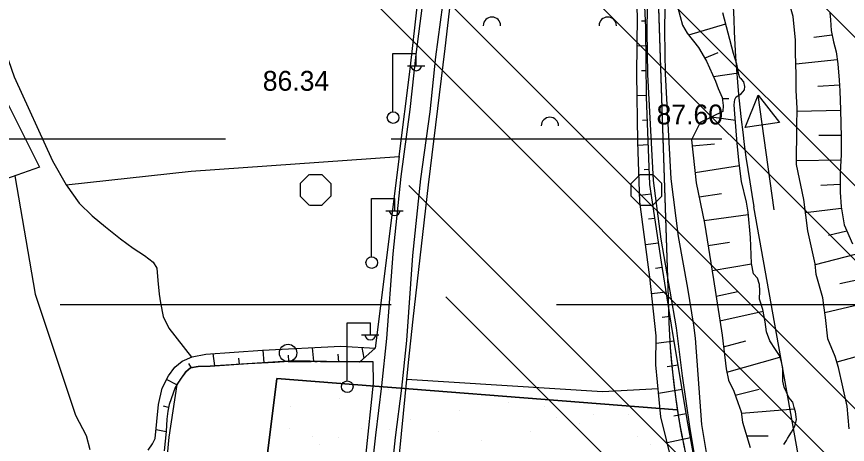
# Model space of a CAD drawing. Extents: x 417995 to 421451, y 4454518 to 4458015.
# Drawn here: x 419919.2 to 420170.4, y 4457014.6 to 4457143.9 of the extents above; entities that cross this region are included whole.
import ezdxf

# ---------------------------------------------------------------- set-up
doc = ezdxf.new("R2010")
doc.units = 0
for name, color, linetype in [('ADAKENARI', 7, 'Continuous'), ('Hid_Dere_Sulu_Yat_Gen', 7, 'Continuous'), ('PL_AYA_PARK_DINLENME', 7, 'Continuous'), ('PL_KA_TARIM_ALANI', 7, 'Continuous'), ('PL_TA_K_DERE', 7, 'Continuous'), ('S_Elektrik_Diregi', 7, 'Continuous'), ('S_Istikamet_Oku', 7, 'Continuous'), ('S_Meyvalik', 7, 'Continuous'), ('S_Tek_Agac', 7, 'Continuous'), ('Sev_Sevalti', 7, 'Continuous'), ('Sev_Sevustu', 7, 'Continuous'), ('Sev_Tarama', 7, 'Continuous'), ('Sinir_Cit_bir_taraf', 7, 'Continuous'), ('Sinir_itirazli_Mulkiyet', 7, 'Continuous'), ('SN_TR_SIVILASMA', 7, 'Continuous'), ('SN_TR_TASKIN', 7, 'Continuous'), ('TR_TARIMALANI', 7, 'Continuous'), ('TRFAT_PARKALANI', 7, 'Continuous'), ('Y_Kot_Noktasi', 7, 'Continuous'), ('Yol_Sose', 7, 'Continuous')]:
    doc.layers.add(name, color=color, linetype=linetype)

msp = doc.modelspace()

# ---------------------------------------------------------------- linework, layer by layer
at = {"layer": 'ADAKENARI'}
for p, q in [((420108.87, 4457279.14), (420116.2, 4457058.93)), ((419976.45, 4456862.61), (419997.85, 4457034.52)), ((419997.85, 4457034.52), (420118.96, 4457025.05))]:
    msp.add_line(p, q, dxfattribs=at)
msp.add_arc((420346.16, 4457060.59), 229.96, 180.4137, 195.3966, dxfattribs=at)
at = {"layer": 'Hid_Dere_Sulu_Yat_Gen'}
for points in [[(420170.93, 4457019.29), (420170.32, 4457026.16), (420167.71, 4457037.8), (420166.7, 4457041.16), (420164.51, 4457046.49), (420163.74, 4457052.95), (420163.38, 4457055.89), (420162.98, 4457058.86), (420160.95, 4457065.93), (420160.62, 4457069.12), (420158.4, 4457079.14), (420157.25, 4457088.57), (420154.98, 4457099.16), (420155.13, 4457110.61), (420155.2, 4457116.23), (420154.84, 4457121.54), (420154.9, 4457126.31), (420154.72, 4457132.96), (420154.66, 4457136.8), (420154, 4457143.86), (420152.97, 4457147.39)], [(420151.18, 4457014.6), (420151.93, 4457015.74), (420152.3, 4457016.42), (420152.8, 4457017.21), (420153.44, 4457018.31), (420153.95, 4457019.18), (420154.34, 4457019.86), (420154.71, 4457020.79), (420154.97, 4457022.13), (420154.87, 4457022.9), (420154.66, 4457024.42), (420154.32, 4457025.79), (420153.9, 4457027.31), (420153.14, 4457028.19), (420152.57, 4457028.97), (420151.96, 4457030.4), (420151.24, 4457031.89), (420150.82, 4457033.71), (420150.81, 4457035.85), (420150.81, 4457037.66), (420150.44, 4457039.51), (420149.86, 4457041.41), (420148.65, 4457043.29), (420146.97, 4457045.89), (420145.96, 4457048.59), (420145.47, 4457051.59), (420144.83, 4457055.41), (420143.77, 4457058.44), (420143.88, 4457061.02), (420143.76, 4457062.92), (420143.18, 4457064.87), (420141.99, 4457066.18), (420141.36, 4457069.29), (420141.12, 4457077.11), (420140.35, 4457084.76), (420139.9, 4457087.84), (420138.4, 4457094.08), (420137.69, 4457099.61), (420137.07, 4457105.55), (420136.38, 4457114.53), (420136.16, 4457117.2), (420136.35, 4457118.87), (420136.77, 4457119.64), (420138.23, 4457120.58), (420139.23, 4457121.75), (420139.33, 4457122.77), (420139.09, 4457124.2), (420138.36, 4457124.94), (420137.82, 4457125.34), (420137.53, 4457126.38), (420136.93, 4457129.49), (420135.9, 4457132.74), (420132.77, 4457144.99)]]:
    msp.add_lwpolyline(points, dxfattribs=at)
at = {"layer": 'PL_AYA_PARK_DINLENME'}
msp.add_lwpolyline([(420118.96, 4457025.05), (419997.85, 4457034.52), (419976.45, 4456862.61), (419990.59, 4456775.21), (419973.03, 4456658.34), (419937.97, 4456539.69), (419817.34, 4456389.19), (419730.88, 4456181.8), (419679.75, 4456025.55), (419854.6, 4455987.6)], dxfattribs=at)
msp.add_arc((420346.16, 4457060.59), 229.96, 188.8927, 195.3966, dxfattribs=at)
at = {"layer": 'PL_KA_TARIM_ALANI'}
msp.add_line((420158.52, 4456994.43), (420142.12, 4457086.4), dxfattribs=at)
msp.add_arc((420548.74, 4457158.92), 413.04, 181.6696, 190.112, dxfattribs=at)
at = {"layer": 'PL_TA_K_DERE'}
msp.add_lwpolyline([(420108.87, 4457279.14), (420116.2, 4457058.93), (420116.38, 4457051.42), (420116.8, 4457043.91), (420117.47, 4457036.43), (420118.38, 4457028.97), (420119.54, 4457021.54), (420120.93, 4457014.15), (420122.57, 4457006.82), (420124.45, 4456999.54), (420126.05, 4456999.41), (420129.11, 4456990.08), (420132.55, 4456980.89), (420136.38, 4456971.85), (420140.59, 4456962.98), (420145.18, 4456954.3), (420150.12, 4456945.82), (420155.43, 4456937.56), (420161.08, 4456929.53), (420167.06, 4456921.74), (420173.37, 4456914.22)], dxfattribs=at)
at = {"layer": 'S_Elektrik_Diregi'}
for p, q in [((420033.01, 4457115.18), (420033.01, 4457132.68)), ((420033.01, 4457132.68), (420040.01, 4457132.68)), ((420040.01, 4457129.18), (420040.01, 4457132.68)), ((420037.35, 4457129.04), (420042.6, 4457129.04)), ((420026.54, 4457071.36), (420026.54, 4457088.86)), ((420026.54, 4457088.86), (420033.54, 4457088.86)), ((420033.54, 4457085.36), (420033.54, 4457088.86)), ((420030.88, 4457085.22), (420036.13, 4457085.22)), ((420019.17, 4457033.86), (420019.17, 4457051.36)), ((420019.17, 4457051.36), (420026.17, 4457051.36)), ((420026.17, 4457047.86), (420026.17, 4457051.36)), ((420023.51, 4457047.72), (420028.76, 4457047.72))]:
    msp.add_line(p, q, dxfattribs=at)
for centre in [(420033.05, 4457113.34), (420026.57, 4457069.53), (420019.2, 4457032.02)]:
    msp.add_circle(centre, 1.75, dxfattribs=at)
for centre in [(420040.01, 4457129.19), (420033.54, 4457085.38), (420026.17, 4457047.87)]:
    msp.add_arc(centre, 1.66, 184.8384, 355.1464, dxfattribs=at)
at = {"layer": 'S_Istikamet_Oku'}
for p, q in [((420139.44, 4457110.36), (420143.36, 4457120.1)), ((420148.27, 4457085.45), (420143.36, 4457120.1)), ((420143.36, 4457120.1), (420149.85, 4457111.83)), ((420149.85, 4457111.83), (420139.44, 4457110.36)), ((420149.7, 4457112.02), (420149.7, 4457112.02)), ((420149.7, 4457112.02), (420149.7, 4457112.02))]:
    msp.add_line(p, q, dxfattribs=at)
at = {"layer": 'S_Meyvalik'}
for centre in [(420062.93, 4457141.13), (420097.93, 4457141.13), (420080.43, 4457110.82)]:
    msp.add_arc(centre, 2.62, 360, 180, dxfattribs=at)
at = {"layer": 'S_Tek_Agac'}
for p, q in [((420001.3, 4457039.6), (420008.3, 4457039.6)), ((420009.35, 4457039.6), (420010.05, 4457039.6)), ((420011.1, 4457039.6), (420011.8, 4457039.6))]:
    msp.add_line(p, q, dxfattribs=at)
msp.add_circle((420001.3, 4457042.22), 2.63, dxfattribs=at)
at = {"layer": 'Sev_Sevalti'}
for points in [[(420121.91, 4456992.61), (420119.22, 4457001.62), (420113.98, 4457022.89), (420112.44, 4457038.68), (420112.59, 4457047.41), (420110.63, 4457065.18), (420107.65, 4457087.91), (420107.06, 4457106.15), (420106.74, 4457126.52), (420106.88, 4457144.15), (420105.84, 4457165.85), (420105.75, 4457177.57), (420107.13, 4457193.19), (420108.85, 4457203.42)], [(420170.93, 4457019.29), (420170.32, 4457026.16), (420167.71, 4457037.8), (420166.7, 4457041.16), (420164.51, 4457046.49), (420163.74, 4457052.95), (420163.38, 4457055.89), (420162.98, 4457058.86), (420160.95, 4457065.93), (420160.62, 4457069.12), (420158.4, 4457079.14), (420157.25, 4457088.57), (420154.98, 4457099.16), (420155.13, 4457110.61), (420155.2, 4457116.23), (420154.84, 4457121.54), (420154.9, 4457126.31), (420154.72, 4457132.96), (420154.66, 4457136.8), (420154, 4457143.86), (420152.97, 4457147.39)], [(420151.18, 4457014.6), (420151.93, 4457015.74), (420152.3, 4457016.42), (420152.8, 4457017.21), (420153.44, 4457018.31), (420153.95, 4457019.18), (420154.34, 4457019.86), (420154.71, 4457020.79), (420154.97, 4457022.13), (420154.87, 4457022.9), (420154.66, 4457024.42), (420154.32, 4457025.79), (420153.9, 4457027.31), (420153.14, 4457028.19), (420152.57, 4457028.97), (420151.96, 4457030.4), (420151.24, 4457031.89), (420150.82, 4457033.71), (420150.81, 4457035.85), (420150.81, 4457037.66), (420150.44, 4457039.51), (420149.86, 4457041.41), (420148.65, 4457043.29), (420146.97, 4457045.89), (420145.96, 4457048.59), (420145.47, 4457051.59), (420144.83, 4457055.41), (420143.77, 4457058.44), (420143.88, 4457061.02), (420143.76, 4457062.92), (420143.18, 4457064.87), (420141.99, 4457066.18), (420141.36, 4457069.29), (420141.12, 4457077.11), (420140.35, 4457084.76), (420139.9, 4457087.84), (420138.4, 4457094.08), (420137.69, 4457099.61), (420137.07, 4457105.55), (420136.38, 4457114.53), (420136.16, 4457117.2), (420136.35, 4457118.87), (420136.77, 4457119.64), (420138.23, 4457120.58), (420139.23, 4457121.75), (420139.33, 4457122.77), (420139.09, 4457124.2), (420138.36, 4457124.94), (420137.82, 4457125.34), (420137.53, 4457126.38), (420136.93, 4457129.49), (420135.9, 4457132.74), (420132.77, 4457144.99)], [(419958.98, 4457012.83), (419960.35, 4457014.73), (419961.11, 4457016.36), (419962.16, 4457026.65), (419963.21, 4457031.54), (419965.15, 4457035.3), (419967.02, 4457037.93), (419969.29, 4457039.74), (419972.3, 4457041.04), (419976.39, 4457041.88), (419993.54, 4457043.05), (420017.26, 4457044.25), (420027.59, 4457043.64)]]:
    msp.add_lwpolyline(points, dxfattribs=at)
at = {"layer": 'Sev_Sevustu'}
for points in [[(420121.91, 4456992.61), (420124.24, 4456992.91), (420126.64, 4456994.22), (420126.37, 4456997.7), (420122.16, 4457020.96), (420117.51, 4457048.74), (420114.16, 4457069.66), (420110.67, 4457093.13), (420109.6, 4457119.6), (420109.43, 4457140.54), (420108.4, 4457161.84)], [(420119.15, 4457146.53), (420120.49, 4457141.26), (420121.99, 4457138.92), (420125.34, 4457134.55), (420127.75, 4457130.45), (420130.5, 4457124.39), (420131.27, 4457122.16), (420132.56, 4457119.41), (420132.86, 4457117.05), (420132.76, 4457115.21), (420129.62, 4457113.68), (420125.87, 4457111.89), (420123.21, 4457106.64), (420124.71, 4457093.65), (420127.23, 4457081.42), (420129.89, 4457064.47), (420132.5, 4457047.63), (420133.78, 4457037.45), (420134.4, 4457033.96), (420136.01, 4457030.65), (420137.26, 4457027.23), (420138.3, 4457024.48), (420138.64, 4457021.35), (420140.99, 4457013.62)], [(420165.05, 4457145.05), (420165.3, 4457142.86), (420165.43, 4457139.63), (420166.16, 4457136.22), (420166.95, 4457133.2), (420167.45, 4457129.63), (420167.84, 4457124.64), (420168.13, 4457121.46), (420168.34, 4457115.66), (420168.4, 4457111.6), (420168.47, 4457107.49), (420168.52, 4457102.18), (420168.23, 4457096.65), (420168.22, 4457090.79), (420168.45, 4457086.35), (420169.37, 4457080.92), (420171.94, 4457075.19)], [(420027.59, 4457043.64), (420022.88, 4457039.4), (420003.02, 4457039.85), (419977.76, 4457038.28), (419974.15, 4457038.14), (419971.84, 4457037.71), (419970.43, 4457036.55), (419968.64, 4457034.16), (419967.16, 4457031.83), (419965.39, 4457026.64), (419964.9, 4457024.68), (419964.61, 4457022.21), (419964.45, 4457018.54), (419963.82, 4457012.69)]]:
    msp.add_lwpolyline(points, dxfattribs=at)
at = {"layer": 'Sev_Tarama'}
for p, q in [((420109.33, 4457142.5), (420108.1, 4457142.48)), ((420122.44, 4457138.34), (420133.61, 4457141.68)), ((420165.73, 4457138.25), (420160.19, 4457137.59)), ((420109.47, 4457135), (420106.81, 4457134.96)), ((420127.21, 4457131.36), (420131.3, 4457133.06)), ((420167.28, 4457130.84), (420154.82, 4457129.47)), ((420109.53, 4457127.51), (420108.14, 4457127.48)), ((420129.88, 4457125.77), (420137.44, 4457126.85)), ((420167.97, 4457123.17), (420161.41, 4457122.76)), ((420109.59, 4457120.02), (420106.84, 4457119.95)), ((420132.59, 4457119.15), (420134.55, 4457119.16)), ((420168.34, 4457115.54), (420155.18, 4457115.15)), ((420109.88, 4457112.58), (420108.42, 4457112.5)), ((420129.33, 4457113.55), (420136.53, 4457112.61)), ((420168.46, 4457107.93), (420161.78, 4457107.9)), ((420110.19, 4457105.12), (420107.1, 4457104.91)), ((420123.42, 4457104.79), (420130.23, 4457105.43)), ((420168.43, 4457100.46), (420154.99, 4457100.32)), ((420110.49, 4457097.67), (420108.92, 4457097.53)), ((420124.34, 4457096.8), (420137.79, 4457098.88)), ((420168.23, 4457093.12), (420162.31, 4457092.82)), ((420111.1, 4457090.24), (420107.59, 4457089.86)), ((420125.57, 4457089.46), (420132.3, 4457090.46)), ((420127.06, 4457082.24), (420140.43, 4457084.04)), ((420168.53, 4457085.87), (420157.73, 4457084.6)), ((420112.21, 4457082.82), (420110.29, 4457082.61)), ((420170.23, 4457079), (420164.62, 4457077.69)), ((420113.31, 4457075.4), (420109.35, 4457074.95)), ((420128.28, 4457074.72), (420134.71, 4457075.67)), ((420172.75, 4457072), (420160.65, 4457068.89)), ((420129.48, 4457067.1), (420141.38, 4457069.19)), ((420114.42, 4457068.01), (420112.37, 4457067.76)), ((420174.1, 4457064.47), (420168.11, 4457063.15)), ((420115.61, 4457060.61), (420111.19, 4457060.05)), ((420130.67, 4457059.41), (420137.24, 4457060.8)), ((420175.97, 4457057.28), (420163.57, 4457054.33)), ((420131.84, 4457051.89), (420144.93, 4457054.82)), ((420116.8, 4457053.22), (420114.41, 4457052.9)), ((420009.1, 4457039.71), (420008.73, 4457043.82)), ((420024.28, 4457040.66), (420023.65, 4457043.87)), ((420118, 4457045.84), (420112.55, 4457045.08)), ((420132.94, 4457044.11), (420139.63, 4457045.86)), ((419979.15, 4457038.37), (419978.7, 4457042.04)), ((419994.07, 4457039.29), (419993.78, 4457043.06)), ((420001.56, 4457039.76), (420001.41, 4457041.6)), ((420016.69, 4457039.54), (420016.44, 4457041.87)), ((420180.09, 4457043.08), (420167.23, 4457039.42)), ((419972.06, 4457037.75), (419971.33, 4457039.02)), ((419986.58, 4457038.83), (419986.44, 4457040.69)), ((420133.96, 4457036.42), (420150, 4457040.94)), ((420119.22, 4457038.53), (420115.89, 4457037.99)), ((419967.65, 4457032.59), (419964.57, 4457034.17)), ((420120.45, 4457031.17), (420113.29, 4457029.95)), ((420136.42, 4457029.52), (420143.73, 4457031.28)), ((419965.17, 4457025.79), (419963.66, 4457026.18)), ((420121.68, 4457023.83), (420117.89, 4457023.13)), ((420138.35, 4457024.01), (420154.44, 4457025.32)), ((419964.43, 4457018.36), (419961.38, 4457019.03)), ((420122.96, 4457016.57), (420115.91, 4457015.08)), ((420139.92, 4457017.14), (420146.39, 4457017.22))]:
    msp.add_line(p, q, dxfattribs=at)
at = {"layer": 'Sinir_Cit_bir_taraf'}
for points in [[(419964.52, 4457008.21), (419965.38, 4457016.77), (419967.74, 4457032.74), (419970.43, 4457036.55), (419971.84, 4457037.71), (419974.15, 4457038.14), (419977.76, 4457038.28), (419989.28, 4457039), (419997.27, 4457039.49), (420003.02, 4457039.85), (420006.26, 4457039.77), (420011.79, 4457039.65), (420026.95, 4457039.62), (420027.02, 4457033.1)], [(420027.02, 4457033.1), (420024.74, 4457010.91), (420022.7, 4456998.12), (420020.78, 4456982.53), (420018.57, 4456967.01), (420016.35, 4456955.34)]]:
    msp.add_lwpolyline(points, dxfattribs=at)
at = {"layer": 'Sinir_itirazli_Mulkiyet'}
for points in [[(419874.39, 4457205.91), (419884.68, 4457184.55), (419899.53, 4457149.85), (419914.68, 4457121.34), (419926.13, 4457098.37), (419910.61, 4457092.89), (419853.18, 4457075.54)], [(420055.05, 4457199.1), (420053.33, 4457174.29), (420048.72, 4457134.28), (420043.65, 4457093.07), (420038.97, 4457052.4), (420037.64, 4457039.32)], [(419934.24, 4457093.06), (419972.01, 4457097.19), (420034.85, 4457101.58), (420038.21, 4457127.97), (420042.23, 4457163.84), (420047.43, 4457195.74)], [(419893.8, 4457182.33), (419908.95, 4457153.04), (419918.48, 4457125.7), (419930.07, 4457100.25), (419934.24, 4457093.06), (419938.1, 4457087.46), (419942.05, 4457083.68), (419946.06, 4457080.38), (419950.61, 4457076.75), (419954.51, 4457073.9), (419957.93, 4457071.66), (419960.54, 4457069.65), (419961.66, 4457067.82), (419961.94, 4457064.14), (419962.37, 4457059.97), (419962.77, 4457057.38), (419963.54, 4457053.2), (419965.29, 4457049.72), (419972.14, 4457040.97)], [(420034.85, 4457101.58), (420027.59, 4457043.64)], [(419918.73, 4457095.76), (419924.8, 4457060.03), (419937.05, 4457023.39), (419940.25, 4457017.26), (419941.39, 4457013.02)], [(420037.64, 4457039.32), (420033.99, 4457002.34), (420028.09, 4456959.14), (420025.72, 4456943.33), (420071.67, 4456939.77), (420109.94, 4456938.86)], [(420113.15, 4457031.43), (420096.32, 4457030.47), (420037.13, 4457034.21)]]:
    msp.add_lwpolyline(points, dxfattribs=at)
at = {"layer": 'SN_TR_SIVILASMA'}
for p, q in [((421277.19, 4456033.09), (419969.65, 4457340.64)), ((421276.73, 4455988.66), (419957.49, 4457307.89)), ((421276.49, 4455966.44), (419971.97, 4457270.96)), ((421276.03, 4455922), (420004.05, 4457193.98)), ((421275.8, 4455899.78), (420015.35, 4457160.22)), ((421275.33, 4455855.34), (420037.81, 4457092.87)), ((421275.1, 4455833.12), (420049.03, 4457059.2))]:
    msp.add_line(p, q, dxfattribs=at)
at = {"layer": 'SN_TR_TASKIN'}
for p, q in [((419882.43, 4457106.9), (419982.43, 4457106.9)), ((420032.43, 4457106.9), (420132.43, 4457106.9)), ((419932.43, 4457056.9), (420032.43, 4457056.9)), ((420082.43, 4457056.9), (420182.43, 4457056.9))]:
    msp.add_line(p, q, dxfattribs=at)
at = {"layer": 'TR_TARIMALANI'}
for p, q in [((420005, 4457093.4), (420007.71, 4457096.11)), ((420007.75, 4457096.14), (420011.58, 4457096.14)), ((420014.25, 4457093.4), (420011.54, 4457096.11)), ((420105, 4457093.4), (420107.71, 4457096.11)), ((420107.75, 4457096.14), (420111.58, 4457096.14)), ((420114.25, 4457093.4), (420111.54, 4457096.11)), ((420005.04, 4457089.6), (420005.04, 4457093.43)), ((420014.29, 4457089.6), (420014.29, 4457093.43)), ((420105.04, 4457089.6), (420105.04, 4457093.43)), ((420114.29, 4457089.6), (420114.29, 4457093.43)), ((420007.71, 4457086.86), (420005, 4457089.57)), ((420011.54, 4457086.86), (420014.25, 4457089.57)), ((420107.71, 4457086.86), (420105, 4457089.57)), ((420111.54, 4457086.86), (420114.25, 4457089.57)), ((420007.75, 4457086.89), (420011.58, 4457086.89)), ((420107.75, 4457086.89), (420111.58, 4457086.89))]:
    msp.add_line(p, q, dxfattribs=at)
at = {"layer": 'TRFAT_PARKALANI'}
for p, q in [((420031.67, 4457031.12), (420031.67, 4457031.12)), ((420016.89, 4457028.52), (420016.89, 4457028.52)), ((420067.87, 4457027.35), (420067.87, 4457027.35)), ((420078.95, 4457026.1), (420078.95, 4457026.1)), ((420002.12, 4457025.91), (420002.12, 4457025.91)), ((420053.1, 4457024.74), (420053.1, 4457024.74)), ((420104.07, 4457023.58), (420104.07, 4457023.58)), ((420038.33, 4457022.14), (420038.33, 4457022.14)), ((420082.46, 4457022.58), (420082.46, 4457022.58)), ((420093.73, 4457023.5), (420093.73, 4457023.5)), ((420001.62, 4457019.43), (420001.62, 4457019.43)), ((420023.55, 4457019.54), (420023.55, 4457019.54)), ((420032.03, 4457019.14), (420032.03, 4457019.14)), ((420046.62, 4457018.62), (420046.62, 4457018.62)), ((420089.3, 4457020.97), (420089.3, 4457020.97)), ((420008.78, 4457016.93), (420008.78, 4457016.93)), ((420016.39, 4457016.82), (420016.39, 4457016.82)), ((420074.53, 4457018.37), (420074.53, 4457018.37)), ((420106.81, 4457016.9), (420106.81, 4457016.9)), ((420010.79, 4457014.66), (420010.79, 4457014.66)), ((420059.76, 4457015.77), (420059.76, 4457015.77)), ((420110.74, 4457014.6), (420110.74, 4457014.6))]:
    msp.add_line(p, q, dxfattribs=at)
at = {"layer": 'Yol_Sose'}
for points in [[(420048.81, 4457199.58), (420046.34, 4457182.65), (420042.65, 4457153.54), (420039.89, 4457132.41), (420038.14, 4457115.8), (420035.34, 4457095.58), (420032.92, 4457072.23), (420031.01, 4457046.57), (420029.54, 4457032.26), (420027.7, 4457017.4), (420025.44, 4456996.3), (420023.01, 4456975.66), (420018.67, 4456952.39), (420016.13, 4456938.09), (420015.17, 4456930.57), (420013.2, 4456911.6)], [(420111.38, 4457200.51), (420110.54, 4457183.54), (420110.02, 4457161.85), (420109.77, 4457139.51), (420109.98, 4457126.41), (420111.09, 4457105.7), (420111.67, 4457094.38), (420113.97, 4457076.63), (420116.75, 4457060.94), (420118.57, 4457049.82), (420120.41, 4457035.34), (420122.62, 4457020.01)], [(420116.96, 4457200.41), (420115.88, 4457183.34), (420115.36, 4457161.76), (420115.12, 4457139.52), (420115.32, 4457126.6), (420116.43, 4457105.98), (420117, 4457094.86), (420119.25, 4457077.44), (420122.02, 4457061.83), (420123.86, 4457050.59), (420124.36, 4457046.65)], [(420054.19, 4457199.11), (420052.34, 4457181.83), (420048.65, 4457152.76), (420045.91, 4457131.7), (420044.16, 4457115.06), (420041.36, 4457094.85), (420038.95, 4457071.69), (420037.05, 4457046.04), (420035.56, 4457031.58), (420033.72, 4457016.71), (420031.46, 4456995.62), (420029.01, 4456974.75), (420024.63, 4456951.31), (420022.12, 4456937.18), (420021.18, 4456929.87), (420019.23, 4456910.97)], [(420124.36, 4457046.65), (420126.27, 4457020.63)], [(420122.62, 4457020.01), (420125.39, 4457003.61), (420127.51, 4456992.96), (420128.92, 4456984.37), (420132.43, 4456970.51), (420136.82, 4456951.93), (420139.19, 4456945.19), (420140.92, 4456941.26), (420142.66, 4456937.4), (420149.86, 4456928.1), (420158.48, 4456915.49)], [(420126.27, 4457020.63), (420129.04, 4457004.28), (420131.16, 4456993.62), (420132.56, 4456985.13), (420136.04, 4456971.39), (420140.39, 4456952.97), (420142.64, 4456946.56), (420144.31, 4456942.77), (420145.86, 4456939.33), (420152.86, 4456930.28), (420161.54, 4456917.59)]]:
    msp.add_lwpolyline(points, dxfattribs=at)

# ---------------------------------------------------------------- texts
at = {"layer": 'Y_Kot_Noktasi'}
for s, p in [('86.34', (419993.65, 4457121.47)), ('87.60', (420112.69, 4457111.29))]:
    msp.add_text(s, height=6, dxfattribs=at).set_placement(p)

doc.saveas('drawing.dxf')
